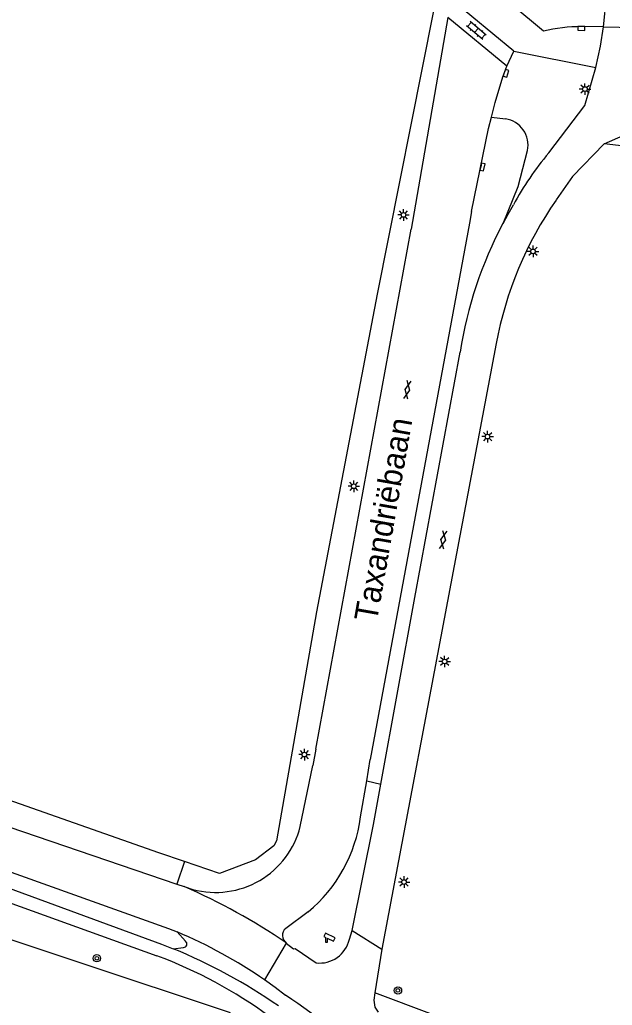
# Model space of a CAD drawing. Extents: x 131000 to 133014, y 396499 to 399001.
# Drawn here: x 131096.8 to 131161, y 397624.6 to 397731.4 of the extents above; entities that cross this region are included whole.
import ezdxf

# ---------------------------------------------------------------- set-up
doc = ezdxf.new("R2010")
doc.units = 0
for name, color, linetype in [('gg-afsc-hekwerk', 7, 'Continuous'), ('gg-anno-openbare ruimte label', 7, 'Continuous'), ('gg-knt-verharding', 7, 'Continuous'), ('gg-knt-verharding nz', 7, 'Continuous'), ('gg-kntw-greppel-droge sloot', 7, 'Continuous'), ('gt-grn-groengrens', 7, 'Continuous'), ('gt-grn-weggrens', 7, 'Continuous'), ('gt-symb-boom', 7, 'Continuous'), ('gt-symb-camera', 7, 'Continuous'), ('gt-symb-gesloten verharding', 7, 'Continuous'), ('gt-symb-klinker verharding', 7, 'Continuous'), ('gt-symb-kolk', 7, 'Continuous'), ('gt-symb-lichtmast', 7, 'Continuous')]:
    doc.layers.add(name, color=color, linetype=linetype)

# ---------------------------------------------------------------- blocks, each defined once
blk = doc.blocks.new('gt0-KL1')
at = {"layer": 'gt-symb-klinker verharding'}
for p, q in [((-1.15, 0.3), (1.15, 0.3)), ((-1, -0.3), (-1, 0.3)), ((-0.5, 0.3), (-0.5, 0.45)), ((0, -0.3), (0, 0.3)), ((0.5, 0.3), (0.5, 0.45)), ((1, -0.3), (1, 0.3)), ((-1.15, -0.3), (1.15, -0.3)), ((-0.5, -0.45), (-0.5, -0.3)), ((0.5, -0.45), (0.5, -0.3))]:
    blk.add_line(p, q, dxfattribs=at)
blk = doc.blocks.new('gt0-KOLK')
at = {"layer": 'gt-symb-kolk'}
blk.add_lwpolyline([(0, 0), (0.38, 0), (0.38, 0.4), (-0.38, 0.4), (-0.38, 0), (0, 0)], dxfattribs=at)
blk = doc.blocks.new('gt0-LMAST')
at = {"layer": 'gt-symb-lichtmast'}
for p, q in [((-0.18, 0.17), (-0.45, 0.44)), ((-0.01, 0.25), (-0.01, 0.62)), ((0.17, 0.17), (0.44, 0.44)), ((-0.26, 0), (-0.63, 0)), ((-0.18, -0.18), (-0.45, -0.45)), ((-0.01, -0.25), (-0.01, -0.63)), ((0.44, -0.45), (0.17, -0.18)), ((0.24, 0), (0.62, 0))]:
    blk.add_line(p, q, dxfattribs=at)
blk.add_circle((-0.01, 0), 0.25, dxfattribs=at)
blk = doc.blocks.new('gt0-GESVH1')
at = {"layer": 'gt-symb-gesloten verharding'}
for p, q in [((-0.99, -0.26), (0.01, 0.24)), ((0.01, -0.26), (-0.99, 0.24)), ((0.01, 0.24), (1.01, -0.26)), ((1.01, 0.24), (0.01, -0.26))]:
    blk.add_line(p, q, dxfattribs=at)
blk = doc.blocks.new('gt0-BOOM')
at = {"layer": 'gt-symb-boom'}
for radius in [0.4, 0.2]:
    blk.add_circle((0, 0), radius, dxfattribs=at)
blk = doc.blocks.new('gt0-CAMERA')
at = {"layer": 'gt-symb-camera'}
for points in [[(0.07, 0.48), (0.75, 0.16), (0.92, 0.51), (-0.12, 1), (-0.28, 0.65), (-0.07, 0.55)], [(0.07, 0.48), (0.07, 0), (-0.07, 0), (-0.07, 0.55)]]:
    blk.add_lwpolyline(points, dxfattribs=at)

msp = doc.modelspace()

# ---------------------------------------------------------------- linework, layer by layer
at = {"layer": 'gg-afsc-hekwerk'}
msp.add_lwpolyline([(131000, 397663.24), (131069.8, 397640.34), (131119.6, 397623.8)], dxfattribs=at)
at = {"layer": 'gg-knt-verharding'}
for p, q in [((131150.35, 397727.99), (131143.52, 397733.68)), ((131153.57, 397730.15), (131150.14, 397733.01)), ((131143.22, 397731.64), (131139.24, 397708.7)), ((131149.59, 397726.37), (131143.22, 397731.64)), ((131160.08, 397730.63), (131157.69, 397730.65)), ((131149.59, 397726.37), (131150.35, 397727.99)), ((131150.35, 397727.99), (131159.26, 397726.21)), ((131162.32, 397717.7), (131160.14, 397717.95)), ((131145.78, 397710.63), (131145.55, 397709.34)), ((131145.55, 397709.34), (131134.79, 397651.21)), ((131128.91, 397652.34), (131139.24, 397708.7)), ((131128.91, 397652.34), (131128.56, 397650.57)), ((131134.41, 397648.89), (131134.79, 397651.21)), ((131127.2, 397643.96), (131128.56, 397650.57)), ((131133.74, 397645), (131134.41, 397648.89)), ((131113.81, 397637.71), (131114.62, 397637.44)), ((131114.62, 397637.44), (131115.57, 397637.14)), ((131128.06, 397634.72), (131125.63, 397632.92)), ((131132.53, 397631.74), (131132.83, 397632.69)), ((131136.06, 397630.67), (131135.31, 397625.93))]:
    msp.add_line(p, q, dxfattribs=at)
for points in [[(131159.26, 397726.21), (131159.76, 397728.52), (131160.08, 397730.63)], [(131147.93, 397720.83), (131148.32, 397722.44), (131149.18, 397725.22), (131149.59, 397726.37)], [(131154.14, 397716.96), (131158.05, 397722.1), (131159.26, 397726.21)], [(131145.78, 397710.63), (131147.63, 397719.61), (131147.93, 397720.83)], [(131160.14, 397717.95), (131162.2, 397718.84), (131164.2, 397718.83), (131166.08, 397718.62)], [(131160.14, 397717.95), (131156.73, 397714.4), (131154.95, 397711.86)], [(131149.19, 397709.33), (131149.74, 397710.33), (131150.31, 397711.32)], [(131148.45, 397696.3), (131143.88, 397672.21), (131136.06, 397630.67)], [(131135.93, 397648.56), (131139.63, 397668.79), (131144.54, 397695.37)], [(131000, 397671.96), (131033.17, 397660.94), (131065.89, 397649.61), (131094.43, 397639.51), (131112.92, 397632.91), (131113.85, 397632.53)], [(131000, 397670.04), (131032.55, 397659.03), (131065.18, 397647.77), (131093.84, 397637.94), (131112.16, 397631.22), (131113.42, 397630.71)], [(131000, 397668.47), (131032.02, 397657.56), (131064.59, 397646.34), (131093.3, 397636.57), (131111.65, 397629.94)], [(131036.34, 397664.6), (131067.35, 397653.94), (131095.6, 397643.91), (131113.81, 397637.71)], [(131132.83, 397632.69), (131135.13, 397644.19), (131135.93, 397648.56)], [(131125.68, 397631.33), (131126.48, 397630.71), (131126.65, 397630.73), (131128.92, 397629.19)], [(131125.62, 397625.66), (131124.49, 397626.51), (131123.34, 397627.33)], [(131135.31, 397625.93), (131135.19, 397625.15), (131135.29, 397624.36), (131135.65, 397623.85)]]:
    msp.add_lwpolyline(points, dxfattribs=at)
for centre, radius, start, end in [((131157.68, 397713.34), 17.31, 89.947, 103.721), ((131179.71, 397695.45), 33.41, 139.9251, 151.6263), ((131187.53, 397689.12), 39.73, 145.0875, 169.5965), ((131188.54, 397688.48), 44.54, 152.076, 171.091), ((131117.83, 397647.06), 16.04, 309.648, 352.6086), ((131118.02, 397646.29), 9.48, 255.0228, 345.7696), ((131126.27, 397632.14), 1, 129.1334, 234.6035), ((131093.49, 397584.07), 52.56, 55.3943, 67.2124), ((131129.34, 397632.42), 3.26, 262.5359, 348.009), ((131094.26, 397583.09), 49.98, 53.663, 69.6338), ((131089.74, 397573.56), 61.87, 55.4399, 67.4919), ((131088.75, 397570.03), 66.74, 34.5921, 56.4638)]:
    msp.add_arc(centre, radius, start, end, dxfattribs=at)
at = {"layer": 'gg-knt-verharding nz'}
for p, q in [((131160.08, 397730.63), (131163.67, 397730.56)), ((131125.68, 397631.33), (131123.34, 397627.33))]:
    msp.add_line(p, q, dxfattribs=at)
msp.add_arc((131088.14, 397576.4), 66.54, 55.6449, 66.5445, dxfattribs=at)
at = {"layer": 'gg-kntw-greppel-droge sloot'}
for p, q in [((131114.76, 397631.52), (131113.85, 397632.53)), ((131113.42, 397630.71), (131114.55, 397630.84))]:
    msp.add_line(p, q, dxfattribs=at)
msp.add_arc((131114.55, 397631.22), 0.371, 269.9447, 54.3128, dxfattribs=at)
at = {"layer": 'gt-grn-groengrens'}
for p, q in [((131147.93, 397720.83), (131149.46, 397720.66)), ((131134.41, 397648.89), (131135.93, 397648.56)), ((131114.64, 397640.16), (131113.81, 397637.71))]:
    msp.add_line(p, q, dxfattribs=at)
for points in [[(131141.21, 397735.59), (131141.65, 397732.36), (131135.55, 397701.67), (131128.98, 397667.23), (131124.62, 397642.41), (131124.33, 397641.88), (131122.34, 397640.35), (131118.45, 397638.85), (131114.64, 397640.16)], [(131149.19, 397709.33), (131150.83, 397713.32), (131151.85, 397717.24)], [(131114.64, 397640.16), (131111.89, 397641.11), (131094.94, 397647.08)], [(131173.85, 397610.25), (131158.62, 397616.05), (131147.81, 397621.24), (131135.31, 397625.93)]]:
    msp.add_lwpolyline(points, dxfattribs=at)
msp.add_arc((131149.03, 397717.82), 2.87, 348.2818, 81.5268, dxfattribs=at)
at = {"layer": 'gt-grn-weggrens'}
for p, q in [((131160.08, 397730.63), (131160.56, 397735.21)), ((131132.83, 397632.69), (131136.06, 397630.67))]:
    msp.add_line(p, q, dxfattribs=at)

# ---------------------------------------------------------------- block references
at = {"layer": 'gt-symb-boom'}
for p in [(131105.16, 397629.68), (131137.8, 397626.19)]:
    msp.add_blockref('gt0-BOOM', p, dxfattribs=at)
at = {"layer": 'gt-symb-camera'}
msp.add_blockref('gt0-CAMERA', (131130.06, 397631.38), dxfattribs=at)
at = {"layer": 'gt-symb-gesloten verharding', "rotation": 79.45426563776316}
for p in [(131138.8, 397691.28), (131142.69, 397675.02)]:
    msp.add_blockref('gt0-GESVH1', p, dxfattribs=at)
at = {"layer": 'gt-symb-klinker verharding', "rotation": 139.2558388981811}
msp.add_blockref('gt0-KL1', (131146.31, 397730.23), dxfattribs=at)
at = {"layer": 'gt-symb-kolk'}
for p, rotation in [((131157.69, 397730.65), 179.4843519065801), ((131149.33, 397725.65), -108.85183578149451), ((131146.77, 397715.47), -101.5907368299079)]:
    msp.add_blockref('gt0-KOLK', p, dxfattribs=dict(at, rotation=rotation))
at = {"layer": 'gt-symb-lichtmast'}
for p in [(131158.08, 397723.88), (131138.41, 397710.24), (131152.45, 397706.29), (131147.52, 397686.22), (131133.02, 397680.83), (131142.87, 397661.84), (131127.67, 397651.75), (131138.47, 397637.94)]:
    msp.add_blockref('gt0-LMAST', p, dxfattribs=at)

# ---------------------------------------------------------------- texts
at = {"layer": 'gg-anno-openbare ruimte label'}
msp.add_text('Taxandriëbaan', height=2.5, rotation=80, dxfattribs=at).set_placement((131135.5, 397666.04))

doc.saveas('drawing.dxf')
